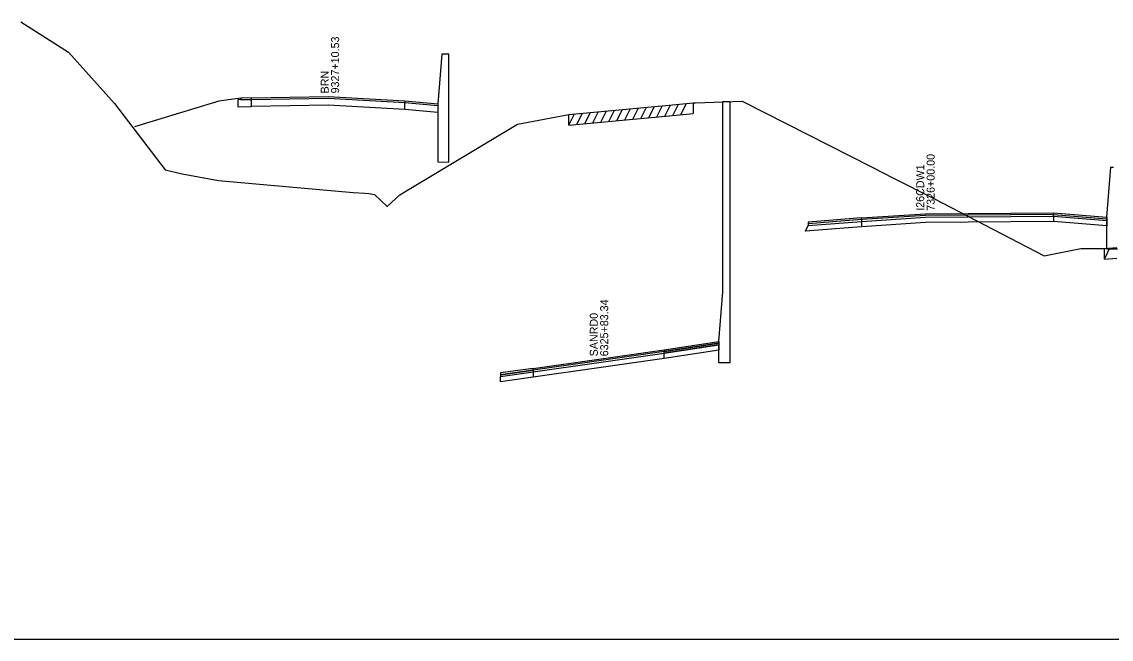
# Model space of a CAD drawing. Extents: x 1017 to 19997, y -1947 to 50737.
# Drawn here: x 12321.7 to 12525.8, y 26000 to 26115.7 of the extents above; entities that cross this region are included whole.
import ezdxf

# ---------------------------------------------------------------- set-up
doc = ezdxf.new("R2010")
doc.units = 0
for name, color, linetype in [('RD_GPK_XS_Cell', 7, 'Continuous'), ('RD_XS_Base', 7, 'Continuous'), ('RD_XS_ExGround', 7, 'Continuous'), ('RD_XS_ExPaveRet', 7, 'Continuous'), ('RD_XS_Greenside', 7, 'Continuous'), ('RD_XS_MedBWall', 7, 'Continuous'), ('RD_XS_Pave', 7, 'Continuous'), ('RD_XS_PaveOvlay', 7, 'Continuous'), ('RD_XS_TX_Notes', 7, 'Continuous')]:
    doc.layers.add(name, color=color, linetype=linetype)

msp = doc.modelspace()

# ---------------------------------------------------------------- linework, layer by layer
at = {"layer": 'RD_GPK_XS_Cell'}
msp.add_line((12000, 26000), (12600, 26000), dxfattribs=at)
at = {"layer": 'RD_XS_Base'}
for points in [[(12364.73, 26101.15), (12362.17, 26101.1)], [(12362.17, 26101.1), (12362.17, 26099.77)], [(12364.73, 26101.15), (12379.1, 26101.44), (12393.46, 26100.61)], [(12364.73, 26099.82), (12364.73, 26101.15)], [(12393.46, 26099.3), (12393.46, 26100.61)], [(12393.46, 26100.61), (12399.62, 26100.02)], [(12362.17, 26099.77), (12364.73, 26099.82)], [(12393.46, 26099.3), (12379.1, 26100.1), (12364.73, 26099.82)], [(12399.62, 26098.71), (12393.46, 26099.3)], [(12399.62, 26100.02), (12399.62, 26098.71)], [(12468.53, 26076.48), (12469, 26077.52), (12479, 26078.32)], [(12479, 26078.32), (12479, 26077.32)], [(12515, 26078.29), (12491, 26078.11), (12479, 26077.32)], [(12515, 26079.29), (12515, 26078.29)], [(12515, 26079.29), (12525, 26078.49)], [(12525, 26077.49), (12515, 26078.29)], [(12525, 26078.49), (12525, 26077.49)], [(12479, 26077.32), (12468.53, 26076.48)], [(12442.06, 26053.63), (12452.29, 26055.15)], [(12452.29, 26054.15), (12442.06, 26052.63)], [(12452.29, 26055.15), (12452.29, 26054.15)], [(12417.48, 26050.11), (12429.77, 26051.84), (12442.06, 26053.63)], [(12442.06, 26052.63), (12429.77, 26050.84), (12417.48, 26049.11)], [(12442.06, 26052.63), (12442.06, 26053.63)], [(12411.34, 26049.25), (12417.48, 26050.11)], [(12417.48, 26050.11), (12417.48, 26049.11)], [(12411.34, 26048.25), (12411.34, 26049.25)], [(12417.48, 26049.11), (12411.34, 26048.25)]]:
    msp.add_lwpolyline(points, dxfattribs=at)
at = {"layer": 'RD_XS_ExGround'}
msp.add_lwpolyline([(12321.46, 26115.73), (12330.38, 26110.06), (12339, 26100.39), (12348.52, 26088.01), (12351.69, 26087.23), (12358.49, 26085.99), (12383.75, 26083.71), (12385.96, 26083.58), (12386.69, 26083.52), (12387.78, 26083.36), (12390.15, 26081.09), (12392.47, 26083.31), (12394.24, 26084.38), (12414.56, 26096.56), (12417.53, 26097.09), (12424.19, 26098.37), (12444.3, 26100.25), (12447.47, 26100.54), (12447.94, 26100.53), (12456.67, 26100.86), (12480.99, 26088.48), (12485.01, 26086.42), (12492.55, 26082.62), (12513.25, 26071.88), (12519.48, 26073.09), (12520.13, 26073.22), (12520.64, 26073.21), (12523.77, 26073.24), (12524.55, 26073.24), (12526.89, 26073.44)], dxfattribs=at)
at = {"layer": 'RD_XS_ExPaveRet'}
for p, q in [((12425.69, 26096.51), (12426.74, 26098.61)), ((12427.19, 26096.65), (12428.24, 26098.75)), ((12428.69, 26096.79), (12429.74, 26098.89)), ((12430.19, 26096.93), (12431.24, 26099.03)), ((12431.69, 26097.07), (12432.74, 26099.17)), ((12433.19, 26097.21), (12434.24, 26099.31)), ((12434.69, 26097.35), (12435.74, 26099.45)), ((12436.19, 26097.49), (12437.24, 26099.59)), ((12437.69, 26097.63), (12438.74, 26099.73)), ((12439.19, 26097.77), (12440.24, 26099.87)), ((12440.69, 26097.91), (12441.74, 26100.01)), ((12442.19, 26098.05), (12443.24, 26100.15)), ((12443.69, 26098.19), (12444.74, 26100.29)), ((12445.19, 26098.33), (12446.24, 26100.42)), ((12447.47, 26100.54), (12447.47, 26098.54)), ((12424.19, 26096.37), (12425.24, 26098.47)), ((12424.19, 26096.37), (12424.19, 26098.37)), ((12424.19, 26096.37), (12444.3, 26098.25)), ((12444.3, 26098.25), (12447.47, 26098.54)), ((12524.55, 26071.24), (12525.59, 26073.33)), ((12524.55, 26071.24), (12524.55, 26073.24)), ((12524.55, 26071.24), (12526.89, 26071.44))]:
    msp.add_line(p, q, dxfattribs=at)
at = {"layer": 'RD_XS_Greenside'}
for points in [[(12358.58, 26100.87), (12342.78, 26096.05)], [(12362.68, 26101.43), (12358.58, 26100.87)]]:
    msp.add_lwpolyline(points, dxfattribs=at)
at = {"layer": 'RD_XS_MedBWall'}
for points in [[(12401.67, 26109.64), (12400.39, 26109.67), (12399.62, 26100.34)], [(12401.67, 26089.43), (12401.67, 26109.64)], [(12453.05, 26065.13), (12453.05, 26100.79)], [(12453.05, 26100.79), (12454.32, 26100.76)], [(12454.32, 26100.76), (12454.32, 26051.78)], [(12399.62, 26100.34), (12399.62, 26089.45)], [(12399.62, 26089.45), (12401.67, 26089.43)], [(12525, 26079.13), (12525.75, 26088.47), (12526.25, 26088.47)], [(12525, 26073.13), (12525, 26079.13)], [(12527, 26073.13), (12525, 26073.13)], [(12452.29, 26055.79), (12453.05, 26065.13)], [(12452.29, 26051.79), (12452.29, 26055.79)], [(12454.32, 26051.78), (12452.29, 26051.79)]]:
    msp.add_lwpolyline(points, dxfattribs=at)
at = {"layer": 'RD_XS_Pave'}
for points in [[(12479, 26078.64), (12469, 26077.84)], [(12469, 26077.52), (12479, 26078.32)], [(12515, 26079.61), (12491, 26079.43), (12479, 26078.64)], [(12479, 26078.32), (12491, 26079.11), (12515, 26079.29)], [(12479, 26078.64), (12479, 26078.32)], [(12515, 26079.29), (12515, 26079.61)], [(12515, 26079.61), (12525, 26078.81)], [(12525, 26078.81), (12525, 26078.49)], [(12469, 26077.84), (12469, 26077.52)], [(12442.06, 26053.95), (12429.77, 26052.16), (12417.48, 26050.43)], [(12442.06, 26053.95), (12452.29, 26055.47)], [(12452.29, 26055.15), (12442.06, 26053.63)], [(12442.06, 26053.63), (12442.06, 26053.95)], [(12452.29, 26055.47), (12452.29, 26055.15)], [(12417.48, 26050.11), (12429.77, 26051.84), (12442.06, 26053.63)], [(12417.48, 26050.43), (12411.34, 26049.58)], [(12411.34, 26049.25), (12417.48, 26050.11)], [(12411.34, 26049.58), (12411.34, 26049.25)], [(12417.48, 26050.43), (12417.48, 26050.11)]]:
    msp.add_lwpolyline(points, dxfattribs=at)
at = {"layer": 'RD_XS_PaveOvlay'}
for points in [[(12364.73, 26101.47), (12362.68, 26101.43)], [(12362.68, 26101.43), (12362.68, 26101.11)], [(12362.68, 26101.11), (12364.73, 26101.15)], [(12364.73, 26101.47), (12379.1, 26101.75), (12393.46, 26100.93)], [(12364.73, 26101.15), (12364.73, 26101.47)], [(12393.46, 26100.93), (12393.46, 26100.61)], [(12393.46, 26100.93), (12399.62, 26100.34)], [(12399.62, 26100.34), (12399.62, 26100.02)], [(12479, 26078.96), (12469, 26078.16)], [(12469, 26078.16), (12469, 26077.84)], [(12479, 26078.96), (12491, 26079.75), (12515, 26079.93)], [(12479, 26078.64), (12479, 26078.96)], [(12515, 26079.93), (12515, 26079.61)], [(12515, 26079.93), (12525, 26079.13)], [(12525, 26079.13), (12525, 26078.81)], [(12442.06, 26054.26), (12452.29, 26055.79)], [(12452.29, 26055.79), (12452.29, 26055.47)], [(12417.48, 26050.74), (12429.77, 26052.47), (12442.06, 26054.26)], [(12442.06, 26053.95), (12429.77, 26052.16), (12417.48, 26050.43)], [(12452.29, 26055.47), (12442.06, 26053.95)], [(12442.06, 26054.26), (12442.06, 26053.95)], [(12417.48, 26050.74), (12411.34, 26049.9)], [(12411.34, 26049.58), (12417.48, 26050.43)], [(12411.34, 26049.9), (12411.34, 26049.58)], [(12417.48, 26050.43), (12417.48, 26050.74)]]:
    msp.add_lwpolyline(points, dxfattribs=at)

# ---------------------------------------------------------------- texts
at = {"layer": 'RD_XS_TX_Notes'}
for s, p in [(' 9327+10.53', (12381.12, 26101.75)), (' BRN', (12379.17, 26101.75)), (' 7326+00.00', (12492.73, 26079.75)), (' I26CDW1', (12490.77, 26079.75)), (' 6325+83.34', (12431.55, 26052.47)), (' SANRD0', (12429.6, 26052.47))]:
    msp.add_text(s, height=1.5, rotation=90, dxfattribs=at).set_placement(p)

doc.saveas('drawing.dxf')
